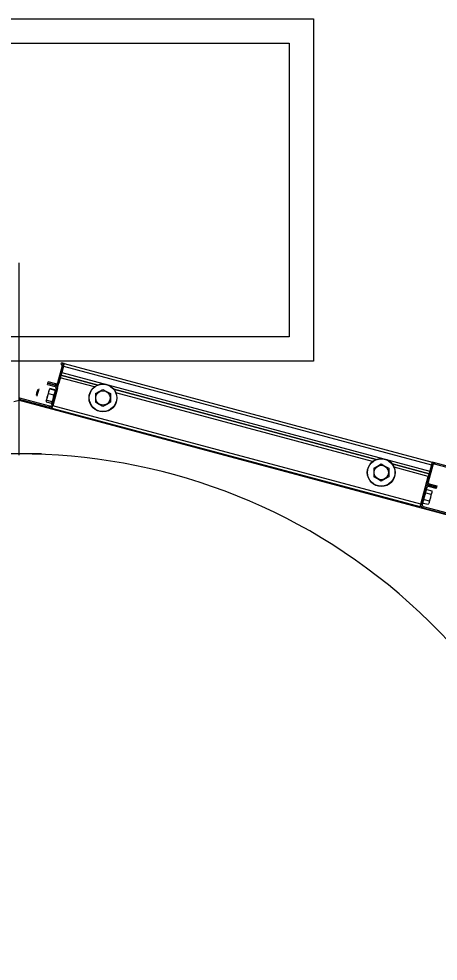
# Model space of a CAD drawing. Extents: x -264205 to -263659, y -1242401 to -1241986.
# Drawn here: x -263908.854 to -263908.425, y -1242121.96 to -1242120.997 of the extents above; entities that cross this region are included whole.
import ezdxf

# ---------------------------------------------------------------- set-up
doc = ezdxf.new("R2010")
doc.units = 0
doc.layers.add('SITUACIA_DSP_2D', color=7, linetype='Continuous')

msp = doc.modelspace()

# ---------------------------------------------------------------- linework, layer by layer
at = {"layer": 'SITUACIA_DSP_2D'}
for p, q in [((-263908.99274, -1242120.99663), (-263908.55274, -1242120.99663)), ((-263908.55274, -1242120.99663), (-263908.55274, -1242121.34663)), ((-263908.96774, -1242121.02163), (-263908.57774, -1242121.02163)), ((-263908.57774, -1242121.02163), (-263908.57774, -1242121.32163)), ((-263908.85358, -1242121.44274), (-263908.85358, -1242121.24609)), ((-263908.57774, -1242121.32163), (-263908.96774, -1242121.32163)), ((-263908.55274, -1242121.34663), (-263908.99274, -1242121.34663)), ((-263908.80981, -1242121.35131), (-263908.81449, -1242121.36875)), ((-263908.80844, -1242121.35168), (-263908.81311, -1242121.36912)), ((-263908.81082, -1242121.34957), (-263908.81045, -1242121.34819)), ((-263908.8077, -1242121.34893), (-263908.81045, -1242121.34819)), ((-263908.80844, -1242121.35168), (-263908.81016, -1242121.3581)), ((-263908.80844, -1242121.35168), (-263908.80981, -1242121.35131)), ((-263908.80829, -1242121.35114), (-263908.80844, -1242121.35168)), ((-263908.80844, -1242121.35168), (-263908.43221, -1242121.45249)), ((-263908.80815, -1242121.35063), (-263908.80829, -1242121.35114)), ((-263908.80803, -1242121.35015), (-263908.80815, -1242121.35063)), ((-263908.80792, -1242121.34973), (-263908.80803, -1242121.35015)), ((-263908.80782, -1242121.34939), (-263908.80792, -1242121.34973)), ((-263908.80776, -1242121.34914), (-263908.80782, -1242121.34939)), ((-263908.80771, -1242121.34898), (-263908.80776, -1242121.34914)), ((-263908.8077, -1242121.34893), (-263908.80771, -1242121.34898)), ((-263908.8077, -1242121.34893), (-263908.43147, -1242121.44974)), ((-263908.81926, -1242121.39206), (-263908.81163, -1242121.36361)), ((-263908.77676, -1242121.37295), (-263908.81163, -1242121.36361)), ((-263908.77327, -1242121.37094), (-263908.8109, -1242121.36086)), ((-263908.8109, -1242121.36086), (-263908.77327, -1242121.37094)), ((-263908.81016, -1242121.3581), (-263908.43393, -1242121.45891)), ((-263908.8336, -1242121.37494), (-263908.83367, -1242121.37519)), ((-263908.8336, -1242121.37493), (-263908.8336, -1242121.37494)), ((-263908.82477, -1242121.37042), (-263908.8244, -1242121.36904)), ((-263908.82477, -1242121.37042), (-263908.81697, -1242121.37251)), ((-263908.8244, -1242121.36904), (-263908.82403, -1242121.36766)), ((-263908.8244, -1242121.36904), (-263908.8166, -1242121.37113)), ((-263908.8166, -1242121.37113), (-263908.8244, -1242121.36904)), ((-263908.81623, -1242121.36975), (-263908.82403, -1242121.36766)), ((-263908.82258, -1242121.37551), (-263908.82219, -1242121.3748)), ((-263908.82236, -1242121.37493), (-263908.82255, -1242121.37522)), ((-263908.82219, -1242121.3748), (-263908.82236, -1242121.37493)), ((-263908.82219, -1242121.3748), (-263908.81708, -1242121.37616)), ((-263908.81702, -1242121.37593), (-263908.82212, -1242121.37456)), ((-263908.81596, -1242121.37425), (-263908.82063, -1242121.39169)), ((-263908.81458, -1242121.37462), (-263908.81926, -1242121.39206)), ((-263908.81697, -1242121.37251), (-263908.8166, -1242121.37113)), ((-263908.8166, -1242121.37113), (-263908.81623, -1242121.36975)), ((-263908.81458, -1242121.37462), (-263908.81596, -1242121.37425)), ((-263908.81458, -1242121.37462), (-263908.81446, -1242121.37416)), ((-263908.81449, -1242121.36875), (-263908.81311, -1242121.36912)), ((-263908.85284, -1242121.38453), (-263908.85321, -1242121.38591)), ((-263908.82238, -1242121.39269), (-263908.85284, -1242121.38453)), ((-263908.83607, -1242121.38139), (-263908.83601, -1242121.38116)), ((-263908.83607, -1242121.3814), (-263908.83607, -1242121.38139)), ((-263908.83601, -1242121.38116), (-263908.83586, -1242121.38063)), ((-263908.83586, -1242121.38063), (-263908.83566, -1242121.37986)), ((-263908.83566, -1242121.37986), (-263908.83541, -1242121.37893)), ((-263908.83556, -1242121.38227), (-263908.83557, -1242121.38228)), ((-263908.8355, -1242121.38202), (-263908.83556, -1242121.38227)), ((-263908.83535, -1242121.38147), (-263908.8355, -1242121.38202)), ((-263908.83541, -1242121.37893), (-263908.83515, -1242121.37795)), ((-263908.83514, -1242121.38067), (-263908.83535, -1242121.38147)), ((-263908.83515, -1242121.37795), (-263908.8349, -1242121.37702)), ((-263908.83487, -1242121.37968), (-263908.83514, -1242121.38067)), ((-263908.8349, -1242121.37702), (-263908.83469, -1242121.37624)), ((-263908.83458, -1242121.3786), (-263908.83487, -1242121.37968)), ((-263908.83469, -1242121.37624), (-263908.83454, -1242121.3757)), ((-263908.83429, -1242121.37752), (-263908.83458, -1242121.3786)), ((-263908.83454, -1242121.3757), (-263908.83448, -1242121.37545)), ((-263908.83448, -1242121.37545), (-263908.83447, -1242121.37544)), ((-263908.83403, -1242121.37653), (-263908.83429, -1242121.37752)), ((-263908.83381, -1242121.37573), (-263908.83403, -1242121.37653)), ((-263908.83367, -1242121.37519), (-263908.83381, -1242121.37573)), ((-263908.82515, -1242121.38358), (-263908.82546, -1242121.38475)), ((-263908.82527, -1242121.38632), (-263908.8249, -1242121.38347)), ((-263908.8248, -1242121.38227), (-263908.82515, -1242121.38358)), ((-263908.8249, -1242121.38347), (-263908.82396, -1242121.38066)), ((-263908.82443, -1242121.3809), (-263908.8248, -1242121.38227)), ((-263908.82407, -1242121.37955), (-263908.82443, -1242121.3809)), ((-263908.82374, -1242121.37831), (-263908.82407, -1242121.37955)), ((-263908.82396, -1242121.38066), (-263908.82349, -1242121.37967)), ((-263908.82345, -1242121.37726), (-263908.82374, -1242121.37831)), ((-263908.82349, -1242121.37967), (-263908.82331, -1242121.37755)), ((-263908.82349, -1242121.37967), (-263908.81839, -1242121.38103)), ((-263908.82324, -1242121.37647), (-263908.82345, -1242121.37726)), ((-263908.82331, -1242121.37755), (-263908.82258, -1242121.37551)), ((-263908.82311, -1242121.37597), (-263908.82324, -1242121.37647)), ((-263908.82307, -1242121.37581), (-263908.82311, -1242121.37597)), ((-263908.81876, -1242121.38388), (-263908.8197, -1242121.3867)), ((-263908.81839, -1242121.38103), (-263908.81876, -1242121.38388)), ((-263908.81799, -1242121.38032), (-263908.81839, -1242121.38103)), ((-263908.81726, -1242121.37828), (-263908.81799, -1242121.38032)), ((-263908.81708, -1242121.37616), (-263908.81726, -1242121.37828)), ((-263908.817, -1242121.37637), (-263908.81708, -1242121.37616)), ((-263908.81698, -1242121.37671), (-263908.817, -1242121.37637)), ((-263908.77556, -1242121.37977), (-263908.77182, -1242121.37761)), ((-263908.77556, -1242121.37977), (-263908.77556, -1242121.38356)), ((-263908.77556, -1242121.38356), (-263908.77556, -1242121.38745)), ((-263908.77182, -1242121.37761), (-263908.76796, -1242121.37539)), ((-263908.76796, -1242121.37539), (-263908.76422, -1242121.37755)), ((-263908.76422, -1242121.37755), (-263908.76036, -1242121.37977)), ((-263908.76036, -1242121.37977), (-263908.76036, -1242121.38356)), ((-263908.76036, -1242121.38356), (-263908.76036, -1242121.38745)), ((-263908.48881, -1242121.44716), (-263908.75676, -1242121.37536)), ((-263908.75676, -1242121.37536), (-263908.48881, -1242121.44716)), ((-263908.4923, -1242121.44917), (-263908.75474, -1242121.37885)), ((-263908.85906, -1242121.38774), (-263908.85358, -1242121.38627)), ((-263908.85358, -1242121.38627), (-263908.40305, -1242121.50699)), ((-263908.82275, -1242121.39407), (-263908.85321, -1242121.38591)), ((-263908.82599, -1242121.38673), (-263908.82601, -1242121.38678)), ((-263908.8259, -1242121.38637), (-263908.82599, -1242121.38673)), ((-263908.82572, -1242121.3857), (-263908.8259, -1242121.38637)), ((-263908.82588, -1242121.38709), (-263908.82544, -1242121.38646)), ((-263908.82585, -1242121.38783), (-263908.82588, -1242121.38709)), ((-263908.82575, -1242121.3881), (-263908.82585, -1242121.38783)), ((-263908.82071, -1242121.3897), (-263908.82581, -1242121.38834)), ((-263908.82575, -1242121.3881), (-263908.82065, -1242121.38947)), ((-263908.82546, -1242121.38475), (-263908.82572, -1242121.3857)), ((-263908.82544, -1242121.38646), (-263908.82527, -1242121.38632)), ((-263908.82527, -1242121.38632), (-263908.82017, -1242121.38769)), ((-263908.82275, -1242121.39407), (-263908.82238, -1242121.39269)), ((-263908.82043, -1242121.38929), (-263908.82065, -1242121.38947)), ((-263908.82063, -1242121.39169), (-263908.81926, -1242121.39206)), ((-263908.82002, -1242121.38864), (-263908.82043, -1242121.38929)), ((-263908.8197, -1242121.3867), (-263908.82017, -1242121.38769)), ((-263908.82017, -1242121.38769), (-263908.82009, -1242121.38789)), ((-263908.82009, -1242121.38789), (-263908.82002, -1242121.38864)), ((-263908.81987, -1242121.39434), (-263908.81978, -1242121.394)), ((-263908.81978, -1242121.394), (-263908.81967, -1242121.39359)), ((-263908.81967, -1242121.39359), (-263908.81954, -1242121.39311)), ((-263908.81954, -1242121.39311), (-263908.8194, -1242121.39259)), ((-263908.8194, -1242121.39259), (-263908.81926, -1242121.39206)), ((-263908.81938, -1242121.39251), (-263908.81926, -1242121.39206)), ((-263908.44303, -1242121.49287), (-263908.81926, -1242121.39206)), ((-263908.77556, -1242121.38745), (-263908.77556, -1242121.38855)), ((-263908.77171, -1242121.39078), (-263908.77556, -1242121.38855)), ((-263908.76796, -1242121.39294), (-263908.77171, -1242121.39078)), ((-263908.76411, -1242121.39071), (-263908.76796, -1242121.39294)), ((-263908.76036, -1242121.38855), (-263908.76411, -1242121.39071)), ((-263908.76036, -1242121.38745), (-263908.76036, -1242121.38855)), ((-263908.81999, -1242121.39481), (-263908.81998, -1242121.39476)), ((-263908.44377, -1242121.49562), (-263908.81999, -1242121.39481)), ((-263908.81998, -1242121.39476), (-263908.81994, -1242121.3946)), ((-263908.81994, -1242121.3946), (-263908.81987, -1242121.39434)), ((-263908.83064, -1242121.4414), (-263908.87652, -1242121.4414)), ((-263908.48735, -1242121.45383), (-263908.4835, -1242121.45161)), ((-263908.4835, -1242121.45161), (-263908.47975, -1242121.45377)), ((-263908.43467, -1242121.46167), (-263908.47229, -1242121.45159)), ((-263908.47229, -1242121.45159), (-263908.43467, -1242121.46167)), ((-263908.43206, -1242121.45195), (-263908.43221, -1242121.45249)), ((-263908.43193, -1242121.45144), (-263908.43206, -1242121.45195)), ((-263908.4318, -1242121.45096), (-263908.43193, -1242121.45144)), ((-263908.43169, -1242121.45054), (-263908.4318, -1242121.45096)), ((-263908.4316, -1242121.4502), (-263908.43169, -1242121.45054)), ((-263908.43153, -1242121.44995), (-263908.4316, -1242121.4502)), ((-263908.43149, -1242121.44979), (-263908.43153, -1242121.44995)), ((-263908.43147, -1242121.44974), (-263908.43149, -1242121.44979)), ((-263908.42872, -1242121.45048), (-263908.43147, -1242121.44974)), ((-263908.42872, -1242121.45048), (-263908.42909, -1242121.45185)), ((-263908.34283, -1242121.47496), (-263908.42909, -1242121.45185)), ((-263908.34246, -1242121.47359), (-263908.42872, -1242121.45048)), ((-263908.4911, -1242121.456), (-263908.48735, -1242121.45383)), ((-263908.4911, -1242121.456), (-263908.4911, -1242121.45979)), ((-263908.4911, -1242121.45979), (-263908.4911, -1242121.46367)), ((-263908.47975, -1242121.45377), (-263908.4759, -1242121.456)), ((-263908.4759, -1242121.456), (-263908.4759, -1242121.45979)), ((-263908.4759, -1242121.45979), (-263908.4759, -1242121.46367)), ((-263908.43541, -1242121.46442), (-263908.47028, -1242121.45508)), ((-263908.43221, -1242121.45249), (-263908.43688, -1242121.46993)), ((-263908.43083, -1242121.45286), (-263908.4355, -1242121.47029)), ((-263908.43221, -1242121.45249), (-263908.43393, -1242121.45891)), ((-263908.43083, -1242121.45286), (-263908.43221, -1242121.45249)), ((-263908.4911, -1242121.46367), (-263908.4911, -1242121.46477)), ((-263908.48725, -1242121.467), (-263908.4911, -1242121.46477)), ((-263908.4835, -1242121.46916), (-263908.48725, -1242121.467)), ((-263908.47965, -1242121.46693), (-263908.4835, -1242121.46916)), ((-263908.4759, -1242121.46477), (-263908.47965, -1242121.46693)), ((-263908.4759, -1242121.46367), (-263908.4759, -1242121.46477)), ((-263908.44303, -1242121.49287), (-263908.43541, -1242121.46442)), ((-263908.43688, -1242121.46993), (-263908.4355, -1242121.47029)), ((-263908.43836, -1242121.47543), (-263908.44303, -1242121.49287)), ((-263908.43698, -1242121.4758), (-263908.44165, -1242121.49323)), ((-263908.43698, -1242121.4758), (-263908.43836, -1242121.47543)), ((-263908.43783, -1242121.48123), (-263908.4378, -1242121.4797)), ((-263908.4378, -1242121.4797), (-263908.43724, -1242121.47827)), ((-263908.43724, -1242121.47827), (-263908.4369, -1242121.47778)), ((-263908.4369, -1242121.47778), (-263908.4318, -1242121.47915)), ((-263908.43487, -1242121.47342), (-263908.43523, -1242121.47479)), ((-263908.42743, -1242121.47688), (-263908.43523, -1242121.47479)), ((-263908.4345, -1242121.47204), (-263908.43487, -1242121.47342)), ((-263908.42707, -1242121.47551), (-263908.43487, -1242121.47342)), ((-263908.43487, -1242121.47342), (-263908.42707, -1242121.47551)), ((-263908.4345, -1242121.47204), (-263908.4267, -1242121.47413)), ((-263908.43182, -1242121.48067), (-263908.43238, -1242121.4821)), ((-263908.4318, -1242121.47915), (-263908.43182, -1242121.48067)), ((-263908.43171, -1242121.48109), (-263908.43162, -1242121.48075)), ((-263908.43162, -1242121.48075), (-263908.43161, -1242121.48071)), ((-263908.42707, -1242121.47551), (-263908.42743, -1242121.47688)), ((-263908.4267, -1242121.47413), (-263908.42707, -1242121.47551)), ((-263908.44059, -1242121.49156), (-263908.44057, -1242121.49003)), ((-263908.44057, -1242121.49003), (-263908.44001, -1242121.4886)), ((-263908.44001, -1242121.4886), (-263908.43967, -1242121.48811)), ((-263908.43967, -1242121.48811), (-263908.43962, -1242121.48742)), ((-263908.43967, -1242121.48811), (-263908.43457, -1242121.48948)), ((-263908.43962, -1242121.48742), (-263908.43916, -1242121.48472)), ((-263908.43916, -1242121.48472), (-263908.43822, -1242121.48206)), ((-263908.43822, -1242121.48206), (-263908.43783, -1242121.48123)), ((-263908.43783, -1242121.48123), (-263908.43272, -1242121.48259)), ((-263908.43457, -1242121.48948), (-263908.43459, -1242121.491)), ((-263908.43427, -1242121.48885), (-263908.43457, -1242121.48948)), ((-263908.43436, -1242121.49099), (-263908.43415, -1242121.49019)), ((-263908.43329, -1242121.48621), (-263908.43427, -1242121.48885)), ((-263908.43415, -1242121.49019), (-263908.43386, -1242121.48913)), ((-263908.43386, -1242121.48913), (-263908.43353, -1242121.48788)), ((-263908.43353, -1242121.48788), (-263908.43317, -1242121.48653)), ((-263908.4328, -1242121.48352), (-263908.43329, -1242121.48621)), ((-263908.43317, -1242121.48653), (-263908.4328, -1242121.48516)), ((-263908.43272, -1242121.48259), (-263908.4328, -1242121.48352)), ((-263908.4328, -1242121.48516), (-263908.43245, -1242121.48385)), ((-263908.43238, -1242121.4821), (-263908.43272, -1242121.48259)), ((-263908.43245, -1242121.48385), (-263908.43214, -1242121.48269)), ((-263908.43214, -1242121.48269), (-263908.43189, -1242121.48175)), ((-263908.43189, -1242121.48175), (-263908.43171, -1242121.48109)), ((-263908.44377, -1242121.49562), (-263908.44375, -1242121.49557)), ((-263908.44375, -1242121.49557), (-263908.44371, -1242121.49541)), ((-263908.44371, -1242121.49541), (-263908.44364, -1242121.49515)), ((-263908.44364, -1242121.49515), (-263908.44355, -1242121.49481)), ((-263908.44355, -1242121.49481), (-263908.44344, -1242121.4944)), ((-263908.44344, -1242121.4944), (-263908.44331, -1242121.49392)), ((-263908.44331, -1242121.49392), (-263908.44317, -1242121.4934)), ((-263908.44317, -1242121.4934), (-263908.44303, -1242121.49287)), ((-263908.44303, -1242121.49287), (-263908.44165, -1242121.49323)), ((-263908.44064, -1242121.49498), (-263908.44101, -1242121.49636)), ((-263908.44101, -1242121.49636), (-263908.35476, -1242121.51947)), ((-263908.44064, -1242121.49498), (-263908.35439, -1242121.51809)), ((-263908.44059, -1242121.49156), (-263908.43549, -1242121.49292)), ((-263908.43515, -1242121.49244), (-263908.43549, -1242121.49292)), ((-263908.43459, -1242121.491), (-263908.43515, -1242121.49244)), ((-263908.43454, -1242121.49167), (-263908.4345, -1242121.4915)), ((-263908.4345, -1242121.4915), (-263908.43436, -1242121.49099))]:
    msp.add_line(p, q, dxfattribs=at)
for centre, radius in [((-263908.76796, -1242121.38416), 0.01425), ((-263908.76796, -1242121.38416), 0.01401), ((-263908.76796, -1242121.38416), 0.00739), ((-263908.4835, -1242121.46038), 0.01425), ((-263908.4835, -1242121.46038), 0.01401), ((-263908.4835, -1242121.46038), 0.00739)]:
    msp.add_circle(centre, radius, dxfattribs=at)
for centre, radius, start, end in [((-263908.81119, -1242121.35094), 0.00143, 345, 74.99999), ((-263908.81119, -1242121.35094), 0.00285, 345, 74.99999), ((-263908.81734, -1242121.37388), 0.00143, 345, 74.99999), ((-263908.81586, -1242121.36838), 0.00285, 254.99999, 345), ((-263908.81734, -1242121.37388), 0.00285, 345, 74.99999), ((-263908.81586, -1242121.36838), 0.00143, 254.99999, 345), ((-263908.85358, -1242121.38728), 0.00285, 74.99999, 105.00001), ((-263908.85358, -1242121.38728), 0.00143, 74.99999, 105.00001), ((-263908.82201, -1242121.39132), 0.00285, 254.99999, 345), ((-263908.82201, -1242121.39132), 0.00143, 254.99999, 345), ((-263908.85358, -1242122.0399), 0.5985, 324.56502, 215.43498), ((-263908.42946, -1242121.45323), 0.00285, 74.99999, 165), ((-263908.42946, -1242121.45323), 0.00143, 74.99999, 165), ((-263908.43413, -1242121.47066), 0.00285, 165, 254.99999), ((-263908.43413, -1242121.47066), 0.00142, 165, 254.99999), ((-263908.4356, -1242121.47617), 0.00285, 74.99999, 165), ((-263908.4356, -1242121.47617), 0.00143, 74.99999, 165), ((-263908.44027, -1242121.4936), 0.00285, 165, 254.99999), ((-263908.44027, -1242121.4936), 0.00143, 165, 254.99999)]:
    msp.add_arc(centre, radius, start, end, dxfattribs=at)

doc.saveas('drawing.dxf')
